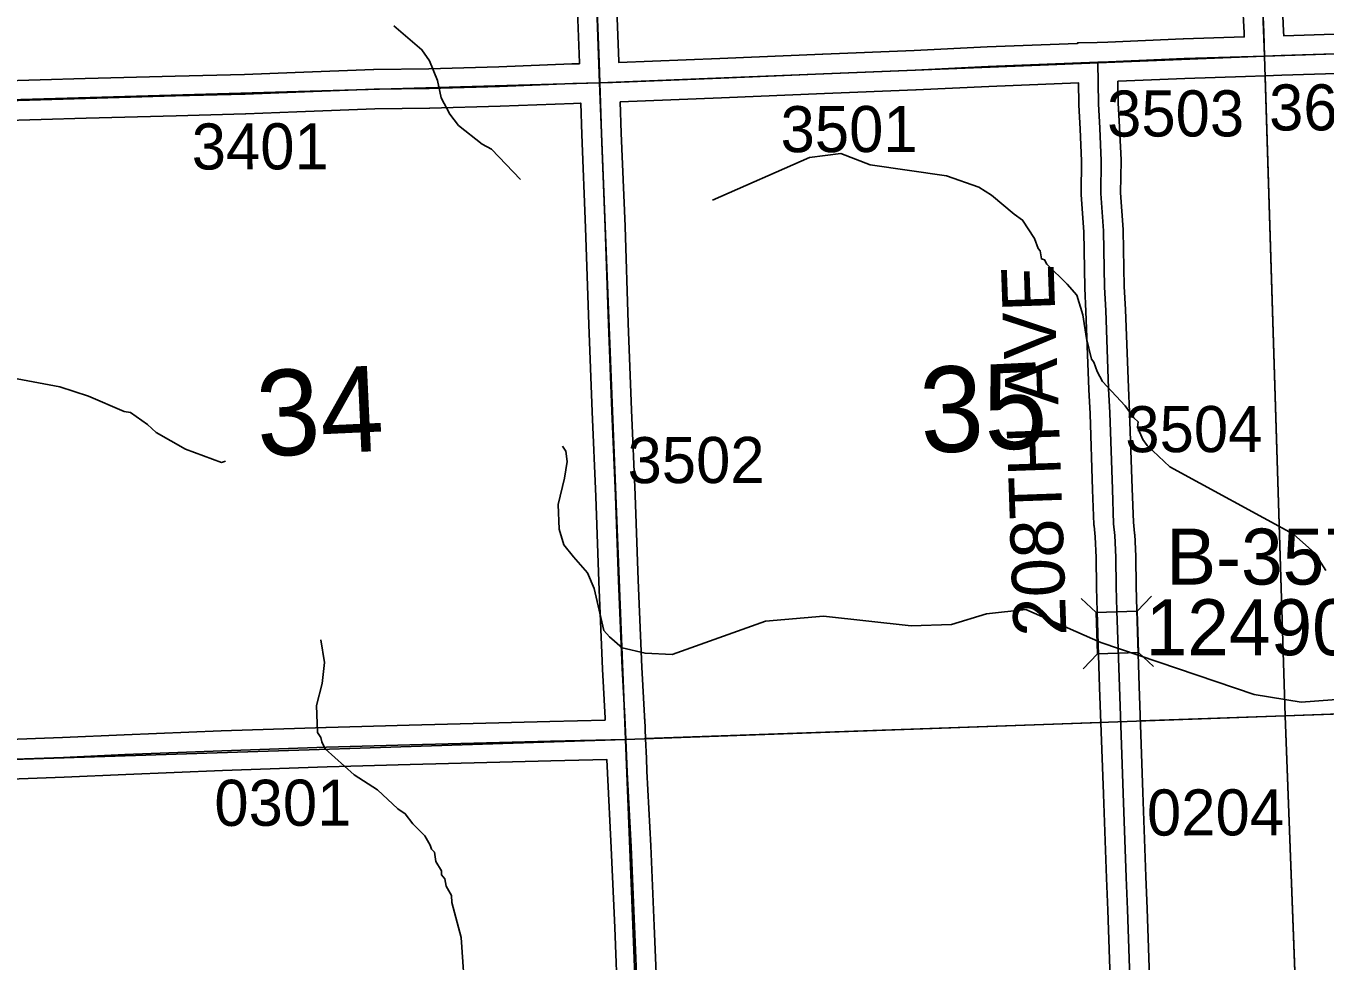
# Model space of a CAD drawing. Extents: x 128.7 to 185.5, y -21.4 to 12.6.
# Drawn here: x 143.086 to 145.06, y -1.752 to -0.332 of the extents above; entities that cross this region are included whole.
import ezdxf

# ---------------------------------------------------------------- set-up
doc = ezdxf.new("R2010")
doc.units = 0
for name, color, linetype in [('tdCoHydroRiver', 7, 'Continuous'), ('tdCoSecRdNmbr', 7, 'Continuous'), ('tdCoSecRdTxt', 7, 'Continuous'), ('tdCoSecRteBand', 7, 'Continuous'), ('tdCoSecRteCL', 7, 'Continuous'), ('tdCoSectLine', 7, 'Continuous'), ('tdCoSectLinePart', 7, 'Continuous'), ('tdCoSectNmbr', 7, 'Continuous'), ('tdCoStrucSec', 7, 'Continuous'), ('tdCoStrucSecCoName', 7, 'Continuous'), ('tdCoStrucSecFHWANum', 7, 'Continuous'), ('tdCoSurfGravel', 7, 'Continuous'), ('tdCoTwpBndry', 7, 'Continuous'), ('tdCoTwpBndryShd', 7, 'Continuous')]:
    doc.layers.add(name, color=color, linetype=linetype)

msp = doc.modelspace()

# ---------------------------------------------------------------- linework, layer by layer
at = {"layer": 'tdCoHydroRiver'}
for points in [[(143.8373, -0.5648), (143.7932, -0.5189), (143.7788, -0.5115), (143.7431, -0.4827), (143.7299, -0.4658), (143.7165, -0.441), (143.7109, -0.4143), (143.6989, -0.3848), (143.6873, -0.3678), (143.645, -0.3313)], [(145.0609, -1.1591), (145.0442, -1.1328), (145.0117, -1.1039), (144.8237, -1.0012), (144.7895, -0.9691), (144.7829, -0.9599), (144.7744, -0.9412), (144.7757, -0.9333), (144.7692, -0.9272), (144.756, -0.9087), (144.7217, -0.872), (144.7133, -0.8564), (144.7081, -0.8424), (144.7048, -0.8378), (144.6974, -0.8065), (144.6915, -0.7704), (144.6826, -0.7407), (144.6679, -0.7238), (144.6369, -0.6933), (144.6335, -0.6871), (144.6287, -0.6856), (144.6268, -0.6731), (144.6235, -0.67), (144.6183, -0.6544), (144.6, -0.6266), (144.5871, -0.6176), (144.553, -0.5887), (144.5337, -0.5767), (144.4842, -0.5594), (144.3684, -0.5427), (144.3237, -0.5252), (144.2765, -0.5315), (144.1287, -0.5963)], [(143.389, -0.993), (143.3827, -0.9948), (143.3284, -0.9745), (143.2834, -0.9491), (143.2704, -0.9369), (143.2445, -0.9188), (143.235, -0.9176), (143.1806, -0.8941), (143.1375, -0.8797), (143.0724, -0.8677)], [(143.9011, -0.9699), (143.9061, -0.9776), (143.9082, -0.9933), (143.9043, -1.0187), (143.8946, -1.0585), (143.8958, -1.0963), (143.9029, -1.1197), (143.9177, -1.1382), (143.939, -1.1627), (143.9492, -1.1861), (143.964, -1.2503), (143.9722, -1.2595), (143.9916, -1.2762), (144.0266, -1.2845), (144.0677, -1.2863), (144.2097, -1.2359), (144.2978, -1.2283), (144.4308, -1.2429), (144.4923, -1.2409), (144.5454, -1.2249), (144.6052, -1.2182), (144.7189, -1.2681), (144.9519, -1.3473), (145.0233, -1.3591), (145.0973, -1.3536)], [(143.5336, -1.2644), (143.5395, -1.2989), (143.5358, -1.3306), (143.5274, -1.364), (143.5288, -1.405), (143.5337, -1.4127), (143.5355, -1.419), (143.5406, -1.4299), (143.5845, -1.4695), (143.62, -1.492), (143.6509, -1.521), (143.6622, -1.5285), (143.6738, -1.5439), (143.6917, -1.5622), (143.7001, -1.5762), (143.7018, -1.5824), (143.7067, -1.587), (143.7088, -1.6011), (143.7171, -1.615), (143.7173, -1.6213), (143.7223, -1.6275), (143.7242, -1.6385), (143.7326, -1.6524), (143.7329, -1.6634), (143.7473, -1.7166), (143.7536, -1.8127)]]:
    msp.add_lwpolyline(points, dxfattribs=at)
at = {"layer": 'tdCoSecRteBand'}
for points in [[(143.0385, -0.4157), (143.1756, -0.4117), (143.1756, -0.4117), (143.1756, -0.4117), (143.3123, -0.408), (143.3123, -0.408), (143.3123, -0.408), (143.4179, -0.4053), (143.4949, -0.4024), (143.6137, -0.3977), (143.6141, -0.3977), (143.6146, -0.3977), (143.6979, -0.3967), (143.8043, -0.3937), (143.9153, -0.3893), (143.9155, -0.3893), (143.9157, -0.3893), (143.9267, -0.389), (143.9266, -0.3876), (143.9217, -0.2554)], [(143.9817, -0.2533), (143.9866, -0.3854), (143.9866, -0.3854), (143.9866, -0.3855), (143.9866, -0.3871), (143.9866, -0.3871)], [(143.9866, -0.3871), (144.1402, -0.3809), (144.2965, -0.3743), (144.2965, -0.3743), (144.2966, -0.3743), (144.4355, -0.3688), (144.5461, -0.3634), (144.5463, -0.3634), (144.5464, -0.3634), (144.6832, -0.3581), (144.684, -0.358), (144.6839, -0.3573), (144.7136, -0.3569), (144.7296, -0.3563), (144.8442, -0.3513), (144.8444, -0.3513), (144.8445, -0.3513), (144.9368, -0.3484), (144.9366, -0.3422), (144.9344, -0.2953)], [(144.9944, -0.2929), (144.9966, -0.3396), (144.9966, -0.3398), (144.9966, -0.34), (144.9968, -0.3465), (144.9968, -0.3465), (144.9968, -0.3465)], [(144.9968, -0.3465), (145.1662, -0.3413)], [(145.1428, -0.402), (144.9939, -0.4066), (144.9687, -0.4074), (144.9388, -0.4084), (144.9388, -0.4083), (144.8466, -0.4113), (144.7455, -0.4156), (144.7455, -0.4157), (144.7448, -0.4157), (144.7452, -0.4487), (144.7474, -0.4853), (144.7474, -0.4855), (144.7474, -0.4857), (144.7497, -0.535), (144.7497, -0.5359), (144.7497, -0.5368), (144.749, -0.5853), (144.7531, -0.6407), (144.7531, -0.6415), (144.7531, -0.6424), (144.7546, -0.7275), (144.7563, -0.7625), (144.7563, -0.7627), (144.7563, -0.7629), (144.7608, -0.8811), (144.7625, -0.9182), (144.7625, -0.9184), (144.7625, -0.9186), (144.7664, -1.0342), (144.7684, -1.0856), (144.7702, -1.1022), (144.7703, -1.1032), (144.7704, -1.1042), (144.7719, -1.1372), (144.7719, -1.1377), (144.7719, -1.1383), (144.7724, -1.1831), (144.7734, -1.2193), (144.7771, -1.3346), (144.7827, -1.4963), (144.7874, -1.624), (144.7894, -1.6728), (144.7894, -1.6729), (144.7894, -1.673), (144.7933, -1.7917)], [(144.7334, -1.7938), (144.7294, -1.6751), (144.7274, -1.6263), (144.7274, -1.6263), (144.7274, -1.6262), (144.7228, -1.4985), (144.7228, -1.4985), (144.7228, -1.4984), (144.7171, -1.3367), (144.7171, -1.3366), (144.7171, -1.3366), (144.7134, -1.2212), (144.7134, -1.2211), (144.7134, -1.221), (144.7124, -1.1845), (144.7124, -1.1843), (144.7124, -1.184), (144.7119, -1.1394), (144.7105, -1.1079), (144.7086, -1.0911), (144.7085, -1.09), (144.7085, -1.0889), (144.7065, -1.0364), (144.7065, -1.0363), (144.7065, -1.0363), (144.7025, -0.9208), (144.7008, -0.8837), (144.7008, -0.8836), (144.7008, -0.8835), (144.6964, -0.7653), (144.6947, -0.7299), (144.6946, -0.7295), (144.6946, -0.729), (144.6932, -0.6443), (144.689, -0.5884), (144.6889, -0.5871), (144.689, -0.5857), (144.6897, -0.5368), (144.6875, -0.4886), (144.6853, -0.4516), (144.6853, -0.4509), (144.6853, -0.4502), (144.6848, -0.418), (144.5489, -0.4234), (144.4383, -0.4288), (144.4382, -0.4288), (144.438, -0.4288), (144.299, -0.4342), (144.1427, -0.4409), (144.1427, -0.4409), (144.1426, -0.4409), (143.9887, -0.4471), (143.9903, -0.4944), (143.996, -0.6359), (143.996, -0.636), (143.996, -0.6361), (144.0009, -0.783), (144.0058, -0.9155), (144.0115, -1.0441), (144.0115, -1.0442), (144.0115, -1.0444), (144.0162, -1.1735), (144.0216, -1.3057), (144.0255, -1.3802), (144.0255, -1.3804), (144.0255, -1.3805), (144.0257, -1.3841), (144.0257, -1.3847), (144.0263, -1.3847), (144.027, -1.4144), (144.0284, -1.4441), (144.0292, -1.464), (144.0352, -1.577), (144.0352, -1.5772), (144.0352, -1.5773), (144.0403, -1.6987), (144.0403, -1.6987), (144.0403, -1.6987), (144.0453, -1.8196)], [(142.9639, -1.4192), (143.1415, -1.4128), (143.2349, -1.4087), (143.2349, -1.4087), (143.235, -1.4086), (143.3822, -1.4027), (143.3823, -1.4027), (143.3824, -1.4027), (143.5415, -1.3973), (143.5416, -1.3973), (143.5417, -1.3973), (143.6682, -1.3938), (143.6682, -1.3938), (143.6682, -1.3938), (143.8818, -1.3882), (143.8818, -1.3882), (143.8819, -1.3882), (143.9657, -1.3862), (143.9656, -1.3833), (143.9617, -1.3087), (143.9617, -1.3085), (143.9617, -1.3083), (143.9562, -1.1759), (143.9562, -1.1758), (143.9562, -1.1758), (143.9515, -1.0466), (143.9459, -0.918), (143.9459, -0.9179), (143.9459, -0.9178), (143.9409, -0.7852), (143.9409, -0.7851), (143.9409, -0.785), (143.936, -0.6382), (143.9303, -0.4967), (143.9303, -0.4966), (143.9303, -0.4965), (143.9287, -0.4489), (143.9286, -0.4489), (143.9175, -0.4493), (143.8065, -0.4537), (143.8063, -0.4537), (143.8061, -0.4537), (143.6993, -0.4567), (143.6991, -0.4567), (143.6989, -0.4567), (143.6157, -0.4577), (143.4972, -0.4623), (143.4972, -0.4623), (143.4972, -0.4623), (143.42, -0.4653), (143.4198, -0.4653), (143.4196, -0.4653), (143.3139, -0.468), (143.1773, -0.4717), (143.0402, -0.4756)], [(143.9853, -1.8218), (143.9804, -1.7012), (143.9752, -1.58), (143.9693, -1.467), (143.9693, -1.4669), (143.9693, -1.4667), (143.9684, -1.4461), (143.8833, -1.4481), (143.6698, -1.4538), (143.5434, -1.4573), (143.3845, -1.4627), (143.2375, -1.4686), (143.1441, -1.4728), (143.144, -1.4728), (143.1438, -1.4728), (142.9661, -1.4792)]]:
    msp.add_lwpolyline(points, dxfattribs=at)
at = {"layer": 'tdCoSecRteCL'}
for points in [[(144.9678, -0.3774), (144.9666, -0.341), (144.9644, -0.2939), (144.9624, -0.1898), (144.956, -0.0493), (144.9535, 0.0642), (144.9513, 0.1088), (144.9459, 0.2407), (144.9412, 0.3633), (144.9375, 0.443), (144.9346, 0.5295), (144.9309, 0.585), (144.9294, 0.6259)], [(143.9577, -0.4181), (143.9566, -0.3865), (143.9517, -0.2543), (143.9477, -0.1251), (143.9426, 0.013), (143.9376, 0.1457), (143.9337, 0.2436), (143.93, 0.3439), (143.9253, 0.4798), (143.9212, 0.5923)], [(144.9678, -0.3774), (144.993, -0.3766), (145.1719, -0.3711)], [(143.9577, -0.4181), (143.9769, -0.4175), (144.1414, -0.4109), (144.2978, -0.4042), (144.4369, -0.3988), (144.5476, -0.3934), (144.7144, -0.3869)], [(144.7144, -0.3869), (144.7308, -0.3862), (144.8455, -0.3813), (144.9678, -0.3774)], [(144.7633, -1.7928), (144.7594, -1.674), (144.7574, -1.6251), (144.7527, -1.4974), (144.7471, -1.3356), (144.7434, -1.2202), (144.7424, -1.1837), (144.7419, -1.1386), (144.7404, -1.1055), (144.7384, -1.0878), (144.7365, -1.0353), (144.7325, -0.9196), (144.7308, -0.8824), (144.7264, -0.764), (144.7246, -0.7285), (144.7231, -0.6429), (144.719, -0.5862), (144.7197, -0.5364), (144.7175, -0.487), (144.7153, -0.4498), (144.7144, -0.3869)], [(142.4485, -0.4352), (142.5084, -0.4368), (142.6433, -0.4397), (142.7688, -0.4439), (142.8921, -0.4466), (142.9757, -0.4476), (143.0393, -0.4457), (143.1765, -0.4417), (143.3131, -0.438), (143.4189, -0.4353), (143.4961, -0.4323), (143.6149, -0.4277), (143.6985, -0.4267), (143.8053, -0.4237), (143.9165, -0.4193), (143.9577, -0.4181)], [(143.9971, -1.4154), (143.9956, -1.3818), (143.9916, -1.3071), (143.9862, -1.1747), (143.9815, -1.0454), (143.9758, -0.9167), (143.9709, -0.784), (143.966, -0.6371), (143.9603, -0.4955), (143.9577, -0.4181)], [(142.5008, -1.4629), (142.5785, -1.4603), (142.724, -1.4564), (142.8468, -1.4542), (142.9649, -1.4492), (143.1427, -1.4428), (143.2362, -1.4386), (143.3834, -1.4327), (143.5425, -1.4273), (143.669, -1.4238), (143.8826, -1.4182), (143.9971, -1.4154)], [(144.0369, -2.4273), (144.0355, -2.3843), (144.0301, -2.2422), (144.0257, -2.113), (144.0207, -1.9924), (144.017, -1.877), (144.0153, -1.8208), (144.0104, -1.6999), (144.0052, -1.5786), (143.9993, -1.4654), (143.9971, -1.4154)]]:
    msp.add_lwpolyline(points, dxfattribs=at)
at = {"layer": 'tdCoSectLine'}
for points in [[(144.929, 0.6259), (144.9674, -0.3774)], [(143.9209, 0.5923), (143.9573, -0.4181)], [(144.9674, -0.3774), (145.9624, -0.3451)], [(143.9573, -0.4181), (144.9674, -0.3774)], [(144.9674, -0.3774), (144.999, -1.3795)], [(142.9368, -0.4472), (143.9573, -0.4181)], [(143.9573, -0.4181), (143.9967, -1.4154)], [(144.999, -1.3795), (146.001, -1.3445)], [(143.9967, -1.4154), (144.999, -1.3795)], [(144.999, -1.3795), (145.0374, -2.3983)], [(143.0036, -1.4478), (143.9967, -1.4154)], [(143.9967, -1.4154), (144.0365, -2.4273)]]:
    msp.add_lwpolyline(points, dxfattribs=at)
at = {"layer": 'tdCoSectLinePart'}
for points in [[(144.9684, -0.4074), (144.999, -1.3795)], [(144.7785, -1.3874), (144.999, -1.3795)], [(144.999, -1.3795), (145.2194, -1.3718)], [(144.999, -1.3795), (145.0363, -2.3685)], [(144.0266, -1.4143), (144.7187, -1.3896)]]:
    msp.add_lwpolyline(points, dxfattribs=at)
at = {"layer": 'tdCoStrucSec'}
for p, q in [((144.7118, -1.2227), (144.6889, -1.2013)), ((144.7743, -1.2207), (144.7957, -1.1979)), ((144.7138, -1.2853), (144.6923, -1.3081)), ((144.7763, -1.2833), (144.7992, -1.3047))]:
    msp.add_line(p, q, dxfattribs=at)
msp.add_lwpolyline([(144.7138, -1.2853), (144.7118, -1.2227), (144.7743, -1.2207), (144.7763, -1.2833)], close=True, dxfattribs=at)
at = {"layer": 'tdCoSurfGravel'}
for points in [[(144.9678, -0.3774), (144.9666, -0.341), (144.9644, -0.2939), (144.9624, -0.1898), (144.956, -0.0493), (144.9535, 0.0642), (144.9513, 0.1088), (144.9459, 0.2407), (144.9412, 0.3633), (144.9375, 0.443), (144.9346, 0.5295), (144.9309, 0.585), (144.9294, 0.6259)], [(144.0153, -1.8208), (144.0104, -1.6999), (144.0052, -1.5786), (143.9993, -1.4654), (143.9971, -1.4154), (143.9956, -1.3818), (143.9916, -1.3071), (143.9862, -1.1747), (143.9815, -1.0454), (143.9758, -0.9167), (143.9709, -0.784), (143.966, -0.6371), (143.9603, -0.4955), (143.9577, -0.4181), (143.9566, -0.3865), (143.9517, -0.2543)], [(143.0393, -0.4457), (143.1765, -0.4417), (143.3131, -0.438), (143.4189, -0.4353), (143.4961, -0.4323), (143.6149, -0.4277), (143.6985, -0.4267), (143.8053, -0.4237), (143.9165, -0.4193), (143.9577, -0.4181), (143.9769, -0.4175), (144.1414, -0.4109), (144.2978, -0.4042), (144.4369, -0.3988), (144.5476, -0.3934), (144.7144, -0.3869), (144.7308, -0.3862), (144.8455, -0.3813), (144.9678, -0.3774), (144.993, -0.3766), (145.1719, -0.3711)], [(144.7633, -1.7928), (144.7594, -1.674), (144.7574, -1.6251), (144.7527, -1.4974), (144.7471, -1.3356), (144.7434, -1.2202), (144.7424, -1.1837), (144.7419, -1.1386), (144.7404, -1.1055), (144.7384, -1.0878), (144.7365, -1.0353), (144.7325, -0.9196), (144.7308, -0.8824), (144.7264, -0.764), (144.7246, -0.7285), (144.7231, -0.6429), (144.719, -0.5862), (144.7197, -0.5364), (144.7175, -0.487), (144.7153, -0.4498), (144.7144, -0.3869)], [(142.9649, -1.4492), (143.1427, -1.4428), (143.2362, -1.4386), (143.3834, -1.4327), (143.5425, -1.4273), (143.669, -1.4238), (143.8826, -1.4182), (143.9971, -1.4154)]]:
    msp.add_lwpolyline(points, dxfattribs=at)
at = {"layer": 'tdCoTwpBndry'}
for points in [[(145.2196, -1.3718), (144.999, -1.3795), (144.7785, -1.3874)], [(144.7186, -1.3896), (144.0267, -1.4143)]]:
    msp.add_lwpolyline(points, dxfattribs=at)
at = {"layer": 'tdCoTwpBndryShd'}
msp.add_lwpolyline([(133.9673, -1.6731), (134.9785, -1.6501), (135.9787, -1.6285), (136.9783, -1.606), (136.9908, -1.6057), (137.9843, -1.5842), (138.9859, -1.5598), (139.9867, -1.5369), (141.001, -1.5077), (142.0055, -1.4764), (143.0036, -1.4478), (143.9967, -1.4154), (144.999, -1.3795), (146.001, -1.3445), (147.0006, -1.3151), (147.9961, -1.2801), (149.0001, -1.2471), (150.0007, -1.2153), (150.9999, -1.1762), (152.001, -1.1385), (152.9972, -1.0884), (154.0014, -1.05)], dxfattribs=at)

# ---------------------------------------------------------------- texts
at = {"layer": 'tdCoSecRdNmbr'}
for s, rotation, p in [('3503', 0.11, (144.7285, -0.4998)), ('3601', 0.1102, (144.9746, -0.4905)), ('3501', 0.1097, (144.2324, -0.5235)), ('3401', 0.109, (143.3377, -0.5498)), ('3504', 0.11, (144.7562, -0.9793)), ('3502', 0.1095, (143.9999, -1.0263)), ('0301', 0.109, (143.3721, -1.5469)), ('0204', 0.11, (144.7891, -1.5616))]:
    msp.add_text(s, height=0.07, rotation=rotation, dxfattribs=at).set_placement(p)
at = {"layer": 'tdCoSecRdTxt'}
msp.add_text('208TH AVE', height=0.08, rotation=92, dxfattribs=at).set_placement((144.6668, -1.2576))
at = {"layer": 'tdCoSectNmbr'}
for s, rotation, p in [('34', 2.6614, (143.4386, -0.9859)), ('35', 2.6622, (144.4467, -0.9809))]:
    msp.add_text(s, height=0.13, rotation=rotation, dxfattribs=at).set_placement(p)
at = {"layer": 'tdCoStrucSecCoName'}
msp.add_text('B-3579', height=0.085, dxfattribs=at).set_placement((144.8183, -1.1803))
at = {"layer": 'tdCoStrucSecFHWANum'}
msp.add_text('124902', height=0.085, dxfattribs=at).set_placement((144.7871, -1.2876))

doc.saveas('drawing.dxf')
